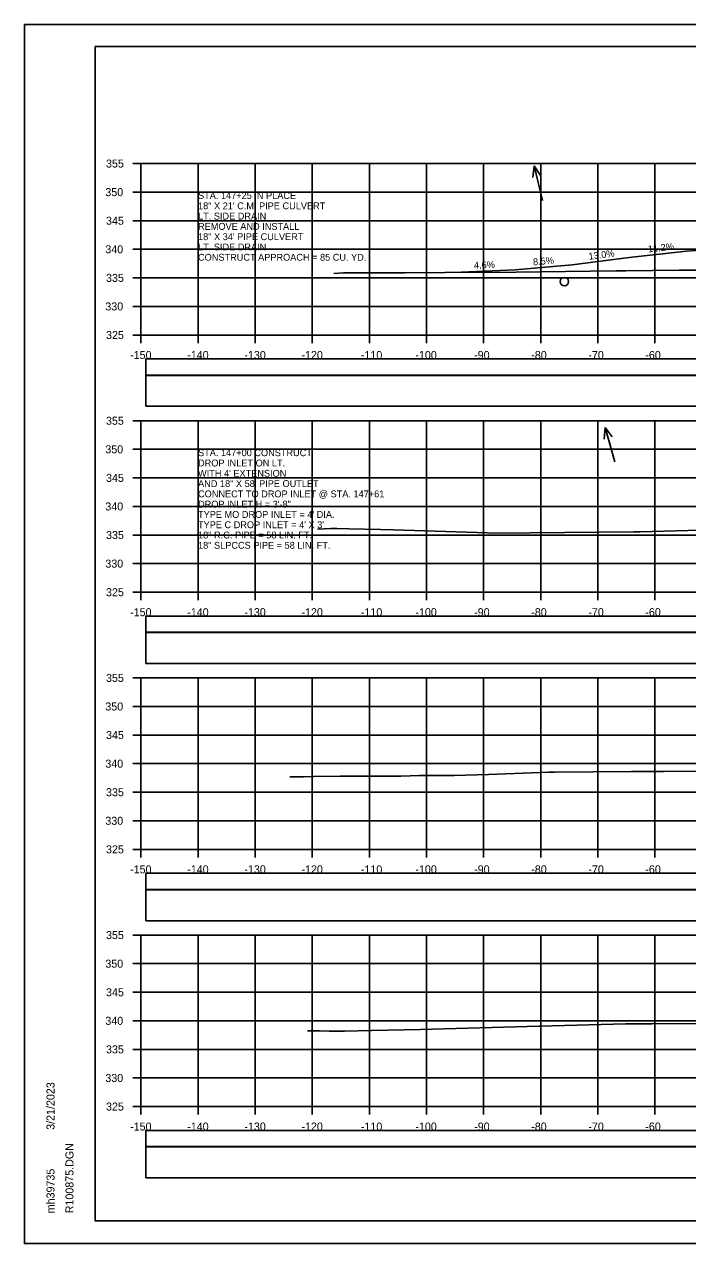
# Model space of a CAD drawing. Extents: x 1368122 to 1710785, y 373130 to 557566.
# Drawn here: x 1368851.8 to 1368967.9, y 379743.8 to 379957.1 of the extents above; entities that cross this region are included whole.
import ezdxf

# ---------------------------------------------------------------- set-up
doc = ezdxf.new("R2010")
doc.units = 0
for name, color, linetype in [('R_Alt Surface', 7, 'Continuous'), ('R_Axis', 7, 'Continuous'), ('R_Axis Annot', 7, 'Continuous'), ('R_Border', 7, 'Continuous'), ('R_Drive', 7, 'Continuous'), ('R_Exist Surface', 7, 'Continuous'), ('R_Grid', 7, 'Continuous'), ('R_No Plot', 7, 'Continuous'), ('R_Water', 7, 'Continuous'), ('R_Water Annot', 7, 'Continuous'), ('R_Xsect Elev', 7, 'Continuous')]:
    doc.layers.add(name, color=color, linetype=linetype)

msp = doc.modelspace()

# ---------------------------------------------------------------- linework, layer by layer
for points in [[(1368873.07, 379890.31), (1369171.37, 379890.31), (1369171.37, 379895.72), (1368873.07, 379895.72)], [(1368873.07, 379845.31), (1369171.37, 379845.31), (1369171.37, 379850.72), (1368873.07, 379850.72)], [(1368873.07, 379800.31), (1369171.37, 379800.31), (1369171.37, 379805.72), (1368873.07, 379805.72)], [(1368873.07, 379755.31), (1369171.37, 379755.31), (1369171.37, 379760.72), (1368873.07, 379760.72)]]:
    msp.add_lwpolyline(points, close=True)
at = {"layer": 'R_Alt Surface'}
for points in [[(1368873.07, 379895.78), (1369171.37, 379895.78), (1369171.37, 379898.6), (1368873.07, 379898.6)], [(1368873.07, 379850.78), (1369171.37, 379850.78), (1369171.37, 379853.6), (1368873.07, 379853.6)], [(1368873.07, 379805.78), (1369171.37, 379805.78), (1369171.37, 379808.6), (1368873.07, 379808.6)], [(1368873.07, 379760.78), (1369171.37, 379760.78), (1369171.37, 379763.6), (1368873.07, 379763.6)]]:
    msp.add_lwpolyline(points, close=True, dxfattribs=at)
at = {"layer": 'R_Axis'}
for p, q in [((1368870.82, 379932.79), (1368872.22, 379932.79)), ((1368872.22, 379902.79), (1368872.22, 379932.79)), ((1368870.82, 379927.79), (1368872.22, 379927.79)), ((1368870.82, 379922.79), (1368872.22, 379922.79)), ((1368870.82, 379917.79), (1368872.22, 379917.79)), ((1368870.82, 379912.79), (1368872.22, 379912.79)), ((1368870.82, 379907.79), (1368872.22, 379907.79)), ((1368870.82, 379902.79), (1368872.22, 379902.79)), ((1368872.22, 379902.79), (1369172.22, 379902.79)), ((1368872.22, 379901.39), (1368872.22, 379902.79)), ((1368882.22, 379901.39), (1368882.22, 379902.79)), ((1368892.22, 379901.39), (1368892.22, 379902.79)), ((1368902.22, 379901.39), (1368902.22, 379902.79)), ((1368912.22, 379901.39), (1368912.22, 379902.79)), ((1368922.22, 379901.39), (1368922.22, 379902.79)), ((1368932.22, 379901.39), (1368932.22, 379902.79)), ((1368942.22, 379901.39), (1368942.22, 379902.79)), ((1368952.22, 379901.39), (1368952.22, 379902.79)), ((1368962.22, 379901.39), (1368962.22, 379902.79)), ((1368870.82, 379887.79), (1368872.22, 379887.79)), ((1368872.22, 379857.79), (1368872.22, 379887.79)), ((1368870.82, 379882.79), (1368872.22, 379882.79)), ((1368870.82, 379877.79), (1368872.22, 379877.79)), ((1368870.82, 379872.79), (1368872.22, 379872.79)), ((1368870.82, 379867.79), (1368872.22, 379867.79)), ((1368870.82, 379862.79), (1368872.22, 379862.79)), ((1368870.82, 379857.79), (1368872.22, 379857.79)), ((1368872.22, 379857.79), (1369172.22, 379857.79)), ((1368872.22, 379856.39), (1368872.22, 379857.79)), ((1368882.22, 379856.39), (1368882.22, 379857.79)), ((1368892.22, 379856.39), (1368892.22, 379857.79)), ((1368902.22, 379856.39), (1368902.22, 379857.79)), ((1368912.22, 379856.39), (1368912.22, 379857.79)), ((1368922.22, 379856.39), (1368922.22, 379857.79)), ((1368932.22, 379856.39), (1368932.22, 379857.79)), ((1368942.22, 379856.39), (1368942.22, 379857.79)), ((1368952.22, 379856.39), (1368952.22, 379857.79)), ((1368962.22, 379856.39), (1368962.22, 379857.79)), ((1368870.82, 379842.79), (1368872.22, 379842.79)), ((1368872.22, 379812.79), (1368872.22, 379842.79)), ((1368870.82, 379837.79), (1368872.22, 379837.79)), ((1368870.82, 379832.79), (1368872.22, 379832.79)), ((1368870.82, 379827.79), (1368872.22, 379827.79)), ((1368870.82, 379822.79), (1368872.22, 379822.79)), ((1368870.82, 379817.79), (1368872.22, 379817.79)), ((1368870.82, 379812.79), (1368872.22, 379812.79)), ((1368872.22, 379812.79), (1369172.22, 379812.79)), ((1368872.22, 379811.39), (1368872.22, 379812.79)), ((1368882.22, 379811.39), (1368882.22, 379812.79)), ((1368892.22, 379811.39), (1368892.22, 379812.79)), ((1368902.22, 379811.39), (1368902.22, 379812.79)), ((1368912.22, 379811.39), (1368912.22, 379812.79)), ((1368922.22, 379811.39), (1368922.22, 379812.79)), ((1368932.22, 379811.39), (1368932.22, 379812.79)), ((1368942.22, 379811.39), (1368942.22, 379812.79)), ((1368952.22, 379811.39), (1368952.22, 379812.79)), ((1368962.22, 379811.39), (1368962.22, 379812.79)), ((1368870.82, 379797.79), (1368872.22, 379797.79)), ((1368872.22, 379767.79), (1368872.22, 379797.79)), ((1368870.82, 379792.79), (1368872.22, 379792.79)), ((1368870.82, 379787.79), (1368872.22, 379787.79)), ((1368870.82, 379782.79), (1368872.22, 379782.79)), ((1368870.82, 379777.79), (1368872.22, 379777.79)), ((1368870.82, 379772.79), (1368872.22, 379772.79)), ((1368870.82, 379767.79), (1368872.22, 379767.79)), ((1368872.22, 379767.79), (1369172.22, 379767.79)), ((1368872.22, 379766.39), (1368872.22, 379767.79)), ((1368882.22, 379766.39), (1368882.22, 379767.79)), ((1368892.22, 379766.39), (1368892.22, 379767.79)), ((1368902.22, 379766.39), (1368902.22, 379767.79)), ((1368912.22, 379766.39), (1368912.22, 379767.79)), ((1368922.22, 379766.39), (1368922.22, 379767.79)), ((1368932.22, 379766.39), (1368932.22, 379767.79)), ((1368942.22, 379766.39), (1368942.22, 379767.79)), ((1368952.22, 379766.39), (1368952.22, 379767.79)), ((1368962.22, 379766.39), (1368962.22, 379767.79))]:
    msp.add_line(p, q, dxfattribs=at)
at = {"layer": 'R_Border'}
for p, q in [((1368864.22, 379953.25), (1369180.4, 379953.25)), ((1368864.22, 379747.79), (1368864.22, 379953.25)), ((1368864.22, 379747.79), (1368864.22, 379747.79)), ((1369180.4, 379747.79), (1368864.22, 379747.79))]:
    msp.add_line(p, q, dxfattribs=at)
at = {"layer": 'R_Drive'}
for p, q in [((1368977.72, 379918.13), (1368967.72, 379917.47)), ((1368957.72, 379916.35), (1368947.72, 379915.05)), ((1368967.72, 379917.47), (1368957.72, 379916.35)), ((1368937.72, 379914.2), (1368928.29, 379913.76)), ((1368947.72, 379915.05), (1368937.72, 379914.2))]:
    msp.add_line(p, q, dxfattribs=at)
at = {"layer": 'R_Exist Surface'}
for points in [[(1368905.98, 379913.57), (1368907.68, 379913.64), (1368918.36, 379913.69), (1368925.41, 379913.75), (1368937.91, 379913.81), (1368942.1, 379913.84), (1368955.38, 379914), (1368957.13, 379914.01), (1368966.46, 379914.13), (1368970.52, 379914.11)], [(1368903.15, 379868.84), (1368905.45, 379868.94), (1368906.54, 379868.91), (1368908.61, 379868.87), (1368914.14, 379868.74), (1368916.46, 379868.69), (1368916.46, 379868.69), (1368932.88, 379868.17), (1368934.29, 379868.11), (1368934.29, 379868.11), (1368958.5, 379868.33), (1368959.14, 379868.34), (1368959.63, 379868.35), (1368986.96, 379869.09)], [(1368898.29, 379825.49), (1368898.62, 379825.48), (1368899.07, 379825.48), (1368899.71, 379825.48), (1368900.71, 379825.47), (1368902.46, 379825.51), (1368907.18, 379825.61), (1368917.72, 379825.58), (1368921.02, 379825.69), (1368927.08, 379825.74), (1368933.07, 379825.87), (1368943.66, 379826.27), (1368944.66, 379826.29), (1368958.12, 379826.4), (1368959.46, 379826.41), (1368962.49, 379826.42), (1368963.66, 379826.43), (1368963.69, 379826.42), (1368982.65, 379826.56)], [(1368901.36, 379781.03), (1368902.25, 379781.02), (1368903.46, 379781.01), (1368905.19, 379781), (1368907.87, 379780.99), (1368912.59, 379781.09), (1368921.19, 379781.27), (1368941.94, 379781.83), (1368941.97, 379781.83), (1368942.06, 379781.83), (1368957.12, 379782.24), (1368961.65, 379782.27), (1368978.93, 379782.35)]]:
    msp.add_lwpolyline(points, dxfattribs=at)
at = {"layer": 'R_Grid'}
for p, q in [((1368872.22, 379932.79), (1369172.22, 379932.79)), ((1368872.22, 379902.79), (1368872.22, 379932.79)), ((1368882.22, 379902.79), (1368882.22, 379932.79)), ((1368892.22, 379902.79), (1368892.22, 379932.79)), ((1368902.22, 379902.79), (1368902.22, 379932.79)), ((1368912.22, 379902.79), (1368912.22, 379932.79)), ((1368922.22, 379902.79), (1368922.22, 379932.79)), ((1368932.22, 379902.79), (1368932.22, 379932.79)), ((1368942.22, 379902.79), (1368942.22, 379932.79)), ((1368952.22, 379902.79), (1368952.22, 379932.79)), ((1368962.22, 379902.79), (1368962.22, 379932.79)), ((1368872.22, 379927.79), (1369172.22, 379927.79)), ((1368872.22, 379922.79), (1369172.22, 379922.79)), ((1368872.22, 379917.79), (1369172.22, 379917.79)), ((1368872.22, 379912.79), (1369172.22, 379912.79)), ((1368872.22, 379907.79), (1369172.22, 379907.79)), ((1368872.22, 379902.79), (1369172.22, 379902.79)), ((1368872.22, 379887.79), (1369172.22, 379887.79)), ((1368872.22, 379857.79), (1368872.22, 379887.79)), ((1368882.22, 379857.79), (1368882.22, 379887.79)), ((1368892.22, 379857.79), (1368892.22, 379887.79)), ((1368902.22, 379857.79), (1368902.22, 379887.79)), ((1368912.22, 379857.79), (1368912.22, 379887.79)), ((1368922.22, 379857.79), (1368922.22, 379887.79)), ((1368932.22, 379857.79), (1368932.22, 379887.79)), ((1368942.22, 379857.79), (1368942.22, 379887.79)), ((1368952.22, 379857.79), (1368952.22, 379887.79)), ((1368962.22, 379857.79), (1368962.22, 379887.79)), ((1368872.22, 379882.79), (1369172.22, 379882.79)), ((1368872.22, 379877.79), (1369172.22, 379877.79)), ((1368872.22, 379872.79), (1369172.22, 379872.79)), ((1368872.22, 379867.79), (1369172.22, 379867.79)), ((1368872.22, 379862.79), (1369172.22, 379862.79)), ((1368872.22, 379857.79), (1369172.22, 379857.79)), ((1368872.22, 379842.79), (1369172.22, 379842.79)), ((1368872.22, 379812.79), (1368872.22, 379842.79)), ((1368882.22, 379812.79), (1368882.22, 379842.79)), ((1368892.22, 379812.79), (1368892.22, 379842.79)), ((1368902.22, 379812.79), (1368902.22, 379842.79)), ((1368912.22, 379812.79), (1368912.22, 379842.79)), ((1368922.22, 379812.79), (1368922.22, 379842.79)), ((1368932.22, 379812.79), (1368932.22, 379842.79)), ((1368942.22, 379812.79), (1368942.22, 379842.79)), ((1368952.22, 379812.79), (1368952.22, 379842.79)), ((1368962.22, 379812.79), (1368962.22, 379842.79)), ((1368872.22, 379837.79), (1369172.22, 379837.79)), ((1368872.22, 379832.79), (1369172.22, 379832.79)), ((1368872.22, 379827.79), (1369172.22, 379827.79)), ((1368872.22, 379822.79), (1369172.22, 379822.79)), ((1368872.22, 379817.79), (1369172.22, 379817.79)), ((1368872.22, 379812.79), (1369172.22, 379812.79)), ((1368872.22, 379797.79), (1369172.22, 379797.79)), ((1368872.22, 379767.79), (1368872.22, 379797.79)), ((1368882.22, 379767.79), (1368882.22, 379797.79)), ((1368892.22, 379767.79), (1368892.22, 379797.79)), ((1368902.22, 379767.79), (1368902.22, 379797.79)), ((1368912.22, 379767.79), (1368912.22, 379797.79)), ((1368922.22, 379767.79), (1368922.22, 379797.79)), ((1368932.22, 379767.79), (1368932.22, 379797.79)), ((1368942.22, 379767.79), (1368942.22, 379797.79)), ((1368952.22, 379767.79), (1368952.22, 379797.79)), ((1368962.22, 379767.79), (1368962.22, 379797.79)), ((1368872.22, 379792.79), (1369172.22, 379792.79)), ((1368872.22, 379787.79), (1369172.22, 379787.79)), ((1368872.22, 379782.79), (1369172.22, 379782.79)), ((1368872.22, 379777.79), (1369172.22, 379777.79)), ((1368872.22, 379772.79), (1369172.22, 379772.79)), ((1368872.22, 379767.79), (1369172.22, 379767.79))]:
    msp.add_line(p, q, dxfattribs=at)
at = {"layer": 'R_No Plot'}
for p, q in [((1368851.82, 379957.14), (1369185.15, 379957.14)), ((1368851.82, 379743.81), (1369185.15, 379743.81))]:
    msp.add_line(p, q, dxfattribs=at)
for points in [[(1368851.81, 379957.14), (1369185.15, 379957.14), (1369185.15, 379743.8), (1368851.81, 379743.8)], [(1369098.14, 379953.25), (1369117.76, 379953.25), (1369117.76, 379943.37), (1369133.87, 379943.37), (1369157.07, 379943.37), (1369157.19, 379915.21), (1369180.4, 379915.21), (1369180.4, 379747.79), (1368864.22, 379747.79), (1368864.22, 379953.25)]]:
    msp.add_lwpolyline(points, close=True, dxfattribs=at)
at = {"layer": 'R_Water'}
msp.add_circle((1368946.35, 379912.13), 0.75, dxfattribs=at)
at = {"layer": 'R_Water Annot'}
for p, q in [((1368941.04, 379932.41), (1368940.81, 379930.37)), ((1368942.52, 379926.3), (1368941.04, 379932.41)), ((1368941.04, 379932.41), (1368942.17, 379930.7)), ((1368953.52, 379886.63), (1368953.35, 379884.59)), ((1368955.18, 379880.57), (1368953.52, 379886.63)), ((1368953.52, 379886.63), (1368954.7, 379884.96))]:
    msp.add_line(p, q, dxfattribs=at)

# ---------------------------------------------------------------- texts
at = {"layer": 'R_Axis Annot'}
for s, p in [('355', (1368866.11, 379932.09)), ('350', (1368865.99, 379927.09)), ('345', (1368866.11, 379922.09)), ('340', (1368865.99, 379917.09)), ('335', (1368866.11, 379912.09)), ('330', (1368865.99, 379907.09)), ('325', (1368866.11, 379902.09)), ('-150', (1368870.33, 379898.59)), ('-140', (1368880.33, 379898.59)), ('-130', (1368890.33, 379898.59)), ('-120', (1368900.33, 379898.59)), ('-110', (1368910.73, 379898.59)), ('-100', (1368920.27, 379898.59)), ('-90', (1368930.56, 379898.59)), ('-80', (1368940.56, 379898.59)), ('-70', (1368950.56, 379898.59)), ('-60', (1368960.53, 379898.59)), ('355', (1368866.11, 379887.09)), ('350', (1368865.99, 379882.09)), ('345', (1368866.11, 379877.09)), ('340', (1368865.99, 379872.09)), ('335', (1368866.11, 379867.09)), ('330', (1368865.99, 379862.09)), ('325', (1368866.11, 379857.09)), ('-150', (1368870.33, 379853.59)), ('-140', (1368880.33, 379853.59)), ('-130', (1368890.33, 379853.59)), ('-120', (1368900.33, 379853.59)), ('-110', (1368910.73, 379853.59)), ('-100', (1368920.27, 379853.59)), ('-90', (1368930.56, 379853.59)), ('-80', (1368940.56, 379853.59)), ('-70', (1368950.56, 379853.59)), ('-60', (1368960.53, 379853.59)), ('355', (1368866.11, 379842.09)), ('350', (1368865.99, 379837.09)), ('345', (1368866.11, 379832.09)), ('340', (1368865.99, 379827.09)), ('335', (1368866.11, 379822.09)), ('330', (1368865.99, 379817.09)), ('325', (1368866.11, 379812.09)), ('-150', (1368870.33, 379808.59)), ('-140', (1368880.33, 379808.59)), ('-130', (1368890.33, 379808.59)), ('-120', (1368900.33, 379808.59)), ('-110', (1368910.73, 379808.59)), ('-100', (1368920.27, 379808.59)), ('-90', (1368930.56, 379808.59)), ('-80', (1368940.56, 379808.59)), ('-70', (1368950.56, 379808.59)), ('-60', (1368960.53, 379808.59)), ('355', (1368866.11, 379797.09)), ('350', (1368865.99, 379792.09)), ('345', (1368866.11, 379787.09)), ('340', (1368865.99, 379782.09)), ('335', (1368866.11, 379777.09)), ('330', (1368865.99, 379772.09)), ('325', (1368866.11, 379767.09)), ('-150', (1368870.33, 379763.59)), ('-140', (1368880.33, 379763.59)), ('-130', (1368890.33, 379763.59)), ('-120', (1368900.33, 379763.59)), ('-110', (1368910.73, 379763.59)), ('-100', (1368920.27, 379763.59)), ('-90', (1368930.56, 379763.59)), ('-80', (1368940.56, 379763.59)), ('-70', (1368950.56, 379763.59)), ('-60', (1368960.53, 379763.59))]:
    msp.add_text(s, height=1.4, dxfattribs=at).set_placement(p)
at = {"layer": 'R_Border'}
for s, p in [('3/21/2023', (1368857.09, 379763.71)), ('R100875.DGN', (1368860.41, 379749.11)), ('mh39735', (1368857.09, 379749.11))]:
    msp.add_text(s, height=1.4, rotation=90, dxfattribs=at).set_placement(p)
at = {"layer": 'R_Water Annot'}
for s, p in [('STA. 147+25 IN PLACE', (1368882.22, 379926.59)), ('18" X 21\' C.M. PIPE CULVERT', (1368882.22, 379924.79)), ('LT. SIDE DRAIN', (1368882.22, 379922.99)), ('REMOVE AND INSTALL', (1368882.22, 379921.19)), ('18" X 34\' PIPE CULVERT', (1368882.22, 379919.39)), ('LT. SIDE DRAIN', (1368882.22, 379917.59)), ('CONSTRUCT APPROACH = 85 CU. YD.', (1368882.22, 379915.79)), ('STA. 147+00 CONSTRUCT', (1368882.22, 379881.59)), ('DROP INLET ON LT.', (1368882.22, 379879.79)), ("WITH 4' EXTENSION", (1368882.22, 379877.99)), ('AND 18" X 58\' PIPE OUTLET', (1368882.22, 379876.19)), ('CONNECT TO DROP INLET @ STA. 147+61', (1368882.22, 379874.39)), ('DROP INLET H = 3\'-8"', (1368882.22, 379872.59)), ("TYPE MO DROP INLET = 4' DIA.", (1368882.22, 379870.79)), ("TYPE C DROP INLET = 4' X 3'", (1368882.22, 379868.99)), ('18" R.C. PIPE = 58 LIN. FT.', (1368882.22, 379867.19)), ('18" SLPCCS PIPE = 58 LIN. FT.', (1368882.22, 379865.39))]:
    msp.add_text(s, height=1.2, dxfattribs=at).set_placement(p)
at = {"layer": 'R_Xsect Elev'}
for s, rotation, p in [('11.2%', 6.3905, (1368961.06, 379917.23)), ('8.5%', 4.8585, (1368940.92, 379914.97)), ('13.0%', 7.4069, (1368950.67, 379915.94)), ('4.6%', 2.6337, (1368930.55, 379914.37))]:
    msp.add_text(s, height=1.2, rotation=rotation, dxfattribs=at).set_placement(p)

doc.saveas('drawing.dxf')
